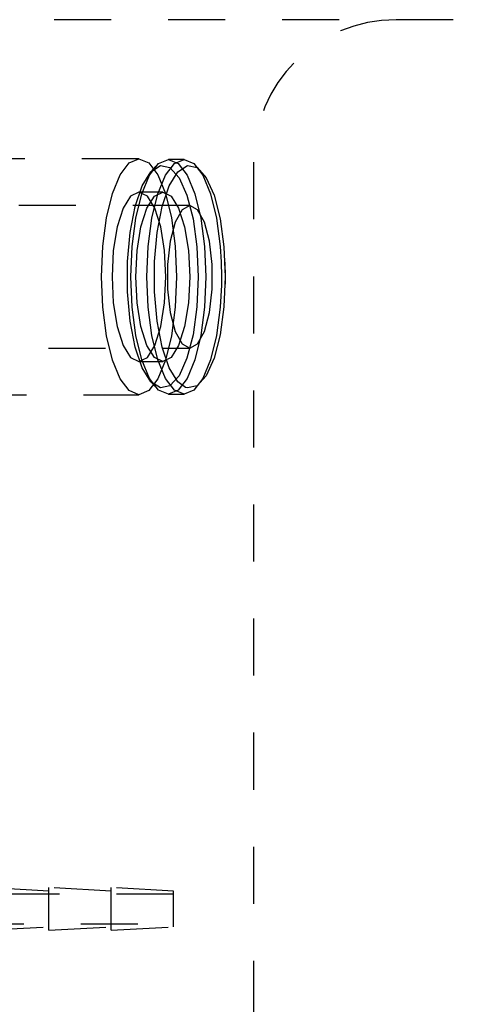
# Model space of a CAD drawing. Header units: inches. Extents: x 1880 to 2363, y -453 to -54.
# Tile 524 of 656: x 1903.417 to 1904.189, y -115.936 to -114.209. Entities that reach past the tile are written whole.
import ezdxf

# ---------------------------------------------------------------- set-up
doc = ezdxf.new("R2010")
doc.units = ezdxf.units.IN
doc.header["$LTSCALE"] = 0.5
doc.header["$MEASUREMENT"] = 0
doc.linetypes.add('HIDDEN', pattern=[0.225, 0.15, -0.075])
doc.layers.add('SID-M-H', color=4, linetype='HIDDEN')

msp = doc.modelspace()

# ---------------------------------------------------------------- linework, layer by layer
at = {"layer": 'SID-M-H'}
for p, q in [((1910.17767, -114.20932), (1897.67767, -114.20932)), ((1903.62669, -114.45336), (1903.32948, -114.45336)), ((1903.59378, -114.48105), (1903.60965, -114.4604)), ((1903.60965, -114.4604), (1903.62669, -114.45336)), ((1903.62669, -114.45336), (1903.64373, -114.4604)), ((1903.64373, -114.4604), (1903.65961, -114.48105)), ((1903.64539, -114.4819), (1903.66119, -114.46135)), ((1903.65614, -114.4663), (1903.64749, -114.47599)), ((1903.64756, -114.47591), (1903.66415, -114.46508)), ((1903.66119, -114.46135), (1903.67815, -114.45434)), ((1903.66415, -114.46508), (1903.68107, -114.46871)), ((1903.67329, -114.4819), (1903.68909, -114.46135)), ((1903.70605, -114.45434), (1903.67815, -114.45434)), ((1903.67815, -114.45434), (1903.69511, -114.46135)), ((1903.68107, -114.46871), (1903.69704, -114.48653)), ((1903.68909, -114.46135), (1903.70605, -114.45434)), ((1903.69495, -114.47591), (1903.71155, -114.46508)), ((1903.69511, -114.46135), (1903.71091, -114.4819)), ((1903.70605, -114.45434), (1903.72301, -114.46135)), ((1903.71155, -114.46508), (1903.7118, -114.46503)), ((1903.7118, -114.46503), (1903.72846, -114.46871)), ((1903.72301, -114.46135), (1903.73881, -114.4819)), ((1903.72846, -114.46871), (1903.74443, -114.48653)), ((1903.82767, -114.45932), (1903.82767, -116.95932)), ((1903.58014, -114.51389), (1903.59378, -114.48105)), ((1903.63182, -114.51459), (1903.64539, -114.4819)), ((1903.63251, -114.50039), (1903.64756, -114.47591)), ((1903.65961, -114.48105), (1903.67324, -114.51389)), ((1903.65972, -114.51459), (1903.67329, -114.4819)), ((1903.6799, -114.50039), (1903.69495, -114.47591)), ((1903.71091, -114.4819), (1903.72448, -114.51459)), ((1903.73881, -114.4819), (1903.75238, -114.51459)), ((1903.62012, -114.53672), (1903.63251, -114.50039)), ((1903.66751, -114.53672), (1903.6799, -114.50039)), ((1903.69704, -114.48653), (1903.71089, -114.51723)), ((1903.74443, -114.48653), (1903.75828, -114.51723)), ((1903.56968, -114.5567), (1903.58014, -114.51389)), ((1903.61207, -114.5187), (1903.59887, -114.53981)), ((1903.62669, -114.51143), (1903.61207, -114.5187)), ((1903.62141, -114.55719), (1903.63182, -114.51459)), ((1903.6684, -114.51143), (1903.62669, -114.51143)), ((1903.64132, -114.5187), (1903.62669, -114.51143)), ((1903.64058, -114.53981), (1903.65377, -114.5187)), ((1903.65452, -114.53981), (1903.64132, -114.5187)), ((1903.64931, -114.55719), (1903.65972, -114.51459)), ((1903.65377, -114.5187), (1903.6684, -114.51143)), ((1903.6684, -114.51143), (1903.68303, -114.5187)), ((1903.67324, -114.51389), (1903.68371, -114.5567)), ((1903.68303, -114.5187), (1903.69623, -114.53981)), ((1903.71089, -114.51723), (1903.72158, -114.55851)), ((1903.72448, -114.51459), (1903.73489, -114.55719)), ((1903.75238, -114.51459), (1903.76279, -114.55719)), ((1903.75828, -114.51723), (1903.76898, -114.55851)), ((1903.7158, -114.53505), (1902.95267, -114.53505)), ((1903.61131, -114.58219), (1903.62012, -114.53672)), ((1903.65871, -114.58219), (1903.66751, -114.53672)), ((1903.7158, -114.53505), (1903.70218, -114.54259)), ((1903.72941, -114.54259), (1903.7158, -114.53505)), ((1903.59887, -114.53981), (1903.5884, -114.57269)), ((1903.6301, -114.57269), (1903.64058, -114.53981)), ((1903.66499, -114.57269), (1903.65452, -114.53981)), ((1903.70218, -114.54259), (1903.69021, -114.56429)), ((1903.69623, -114.53981), (1903.7067, -114.57269)), ((1903.74139, -114.56429), (1903.72941, -114.54259)), ((1903.5631, -114.60655), (1903.56968, -114.5567)), ((1903.5884, -114.57269), (1903.58167, -114.61412)), ((1903.61486, -114.60681), (1903.62141, -114.55719)), ((1903.62338, -114.61412), (1903.6301, -114.57269)), ((1903.64276, -114.60681), (1903.64931, -114.55719)), ((1903.67171, -114.61412), (1903.66499, -114.57269)), ((1903.69021, -114.56429), (1903.68132, -114.59755)), ((1903.68371, -114.5567), (1903.69028, -114.60655)), ((1903.7067, -114.57269), (1903.71342, -114.61412)), ((1903.72158, -114.55851), (1903.72834, -114.60732)), ((1903.73489, -114.55719), (1903.74144, -114.60681)), ((1903.75028, -114.59755), (1903.74139, -114.56429)), ((1903.76279, -114.55719), (1903.76934, -114.60681)), ((1903.76898, -114.55851), (1903.77573, -114.60732)), ((1903.60674, -114.63344), (1903.61131, -114.58219)), ((1903.65413, -114.63344), (1903.65871, -114.58219)), ((1903.56086, -114.66005), (1903.5631, -114.60655)), ((1903.61263, -114.66005), (1903.61486, -114.60681)), ((1903.64053, -114.66005), (1903.64276, -114.60681)), ((1903.68132, -114.59755), (1903.67659, -114.63834)), ((1903.69028, -114.60655), (1903.69253, -114.66005)), ((1903.74144, -114.60681), (1903.74367, -114.66005)), ((1903.75501, -114.63834), (1903.75028, -114.59755)), ((1903.76934, -114.60681), (1903.77103, -114.63368)), ((1903.58167, -114.61412), (1903.57936, -114.66005)), ((1903.62106, -114.66005), (1903.62338, -114.61412)), ((1903.67403, -114.66005), (1903.67171, -114.61412)), ((1903.71342, -114.61412), (1903.71574, -114.66005)), ((1903.72834, -114.60732), (1903.73065, -114.66005)), ((1903.77573, -114.60732), (1903.77804, -114.66005)), ((1903.60674, -114.68666), (1903.60674, -114.63344)), ((1903.65413, -114.68666), (1903.65413, -114.63344)), ((1903.67659, -114.63834), (1903.67659, -114.68175)), ((1903.75501, -114.68175), (1903.75501, -114.63834)), ((1903.77103, -114.63368), (1903.77157, -114.66005)), ((1903.77858, -114.66005), (1903.77804, -114.63463)), ((1903.5631, -114.71354), (1903.56086, -114.66005)), ((1903.57936, -114.66005), (1903.58167, -114.70597)), ((1903.61486, -114.71329), (1903.61263, -114.66005)), ((1903.62338, -114.70597), (1903.62106, -114.66005)), ((1903.64276, -114.71329), (1903.64053, -114.66005)), ((1903.67171, -114.70597), (1903.67403, -114.66005)), ((1903.69253, -114.66005), (1903.69028, -114.71354)), ((1903.71574, -114.66005), (1903.71342, -114.70597)), ((1903.73065, -114.66005), (1903.72834, -114.71277)), ((1903.74367, -114.66005), (1903.74144, -114.71329)), ((1903.7714, -114.6746), (1903.76934, -114.71329)), ((1903.77157, -114.66005), (1903.7714, -114.6746)), ((1903.77804, -114.66005), (1903.77573, -114.71277)), ((1903.77829, -114.6732), (1903.77858, -114.66005)), ((1903.61131, -114.7379), (1903.60674, -114.68666)), ((1903.65871, -114.7379), (1903.65413, -114.68666)), ((1903.67659, -114.68175), (1903.68132, -114.72255)), ((1903.75028, -114.72255), (1903.75501, -114.68175)), ((1903.58167, -114.70597), (1903.5884, -114.74741)), ((1903.6301, -114.74741), (1903.62338, -114.70597)), ((1903.66499, -114.74741), (1903.67171, -114.70597)), ((1903.71342, -114.70597), (1903.7067, -114.74741)), ((1903.56968, -114.76339), (1903.5631, -114.71354)), ((1903.62141, -114.7629), (1903.61486, -114.71329)), ((1903.64931, -114.7629), (1903.64276, -114.71329)), ((1903.68132, -114.72255), (1903.69021, -114.7558)), ((1903.69028, -114.71354), (1903.68371, -114.76339)), ((1903.72834, -114.71277), (1903.72158, -114.76159)), ((1903.74144, -114.71329), (1903.73489, -114.7629)), ((1903.74139, -114.7558), (1903.75028, -114.72255)), ((1903.76934, -114.71329), (1903.76279, -114.7629)), ((1903.77573, -114.71277), (1903.76898, -114.76159)), ((1903.62012, -114.78338), (1903.61131, -114.7379)), ((1903.66751, -114.78338), (1903.65871, -114.7379)), ((1903.5884, -114.74741), (1903.59887, -114.78029)), ((1903.64058, -114.78029), (1903.6301, -114.74741)), ((1903.65452, -114.78029), (1903.66499, -114.74741)), ((1903.69021, -114.7558), (1903.70218, -114.77751)), ((1903.7067, -114.74741), (1903.69623, -114.78029)), ((1903.72158, -114.76159), (1903.71089, -114.80287)), ((1903.72941, -114.77751), (1903.74139, -114.7558)), ((1903.76898, -114.76159), (1903.75828, -114.80287)), ((1903.58014, -114.8062), (1903.56968, -114.76339)), ((1903.63182, -114.80551), (1903.62141, -114.7629)), ((1903.65972, -114.80551), (1903.64931, -114.7629)), ((1903.68371, -114.76339), (1903.67324, -114.8062)), ((1903.70218, -114.77751), (1903.7158, -114.78505)), ((1903.7158, -114.78505), (1903.72941, -114.77751)), ((1903.73489, -114.7629), (1903.72448, -114.80551)), ((1903.76279, -114.7629), (1903.75238, -114.80551)), ((1903.06819, -114.78505), (1903.7158, -114.78505)), ((1903.59887, -114.78029), (1903.61207, -114.8014)), ((1903.63251, -114.8197), (1903.62012, -114.78338)), ((1903.65377, -114.8014), (1903.64058, -114.78029)), ((1903.64132, -114.8014), (1903.65452, -114.78029)), ((1903.6799, -114.8197), (1903.66751, -114.78338)), ((1903.69623, -114.78029), (1903.68303, -114.8014)), ((1903.59378, -114.83905), (1903.58014, -114.8062)), ((1903.61207, -114.8014), (1903.62669, -114.80867)), ((1903.62669, -114.80867), (1903.64132, -114.8014)), ((1903.62669, -114.80867), (1903.6684, -114.80867)), ((1903.64539, -114.8382), (1903.63182, -114.80551)), ((1903.6684, -114.80867), (1903.65377, -114.8014)), ((1903.67324, -114.8062), (1903.65961, -114.83905)), ((1903.67329, -114.8382), (1903.65972, -114.80551)), ((1903.68303, -114.8014), (1903.6684, -114.80867)), ((1903.71089, -114.80287), (1903.69704, -114.83356)), ((1903.72448, -114.80551), (1903.71091, -114.8382)), ((1903.75238, -114.80551), (1903.73881, -114.8382)), ((1903.75828, -114.80287), (1903.74443, -114.83356)), ((1903.64756, -114.84419), (1903.63251, -114.8197)), ((1903.69495, -114.84419), (1903.6799, -114.8197)), ((1903.60965, -114.8597), (1903.59378, -114.83905)), ((1903.65961, -114.83905), (1903.64373, -114.8597)), ((1903.66119, -114.85875), (1903.64539, -114.8382)), ((1903.64749, -114.84411), (1903.65614, -114.8538)), ((1903.66415, -114.85502), (1903.64756, -114.84419)), ((1903.68909, -114.85875), (1903.67329, -114.8382)), ((1903.69704, -114.83356), (1903.68107, -114.85138)), ((1903.70831, -114.85405), (1903.69495, -114.84419)), ((1903.71091, -114.8382), (1903.69511, -114.85875)), ((1903.73881, -114.8382), (1903.72301, -114.85875)), ((1903.74443, -114.83356), (1903.72846, -114.85138)), ((1903.62669, -114.86674), (1903.60965, -114.8597)), ((1903.64373, -114.8597), (1903.62669, -114.86674)), ((1903.67815, -114.86576), (1903.66119, -114.85875)), ((1903.68107, -114.85138), (1903.66415, -114.85502)), ((1903.69511, -114.85875), (1903.67815, -114.86576)), ((1903.67815, -114.86576), (1903.70605, -114.86576)), ((1903.70605, -114.86576), (1903.68909, -114.85875)), ((1903.72301, -114.85875), (1903.70605, -114.86576)), ((1903.71155, -114.85502), (1903.70831, -114.85405)), ((1903.72846, -114.85138), (1903.71155, -114.85502)), ((1903.32948, -114.86674), (1903.62669, -114.86674)), ((1903.68717, -115.74232), (1903.12467, -115.74232)), ((1903.46842, -115.73707), (1903.35904, -115.73082)), ((1903.46842, -115.80582), (1903.46842, -115.73082)), ((1903.57779, -115.73707), (1903.46842, -115.73082)), ((1903.57779, -115.80582), (1903.57779, -115.73082)), ((1903.68717, -115.73707), (1903.57779, -115.73082)), ((1903.68717, -115.79957), (1903.68717, -115.73707)), ((1903.12467, -115.79432), (1903.68717, -115.79432)), ((1903.35904, -115.80582), (1903.46842, -115.79957)), ((1903.46842, -115.80582), (1903.57779, -115.79957)), ((1903.57779, -115.80582), (1903.68717, -115.79957))]:
    msp.add_line(p, q, dxfattribs=at)
msp.add_arc((1904.07767, -114.45932), 0.25, 90, 180, dxfattribs=at)

doc.saveas('drawing.dxf')
